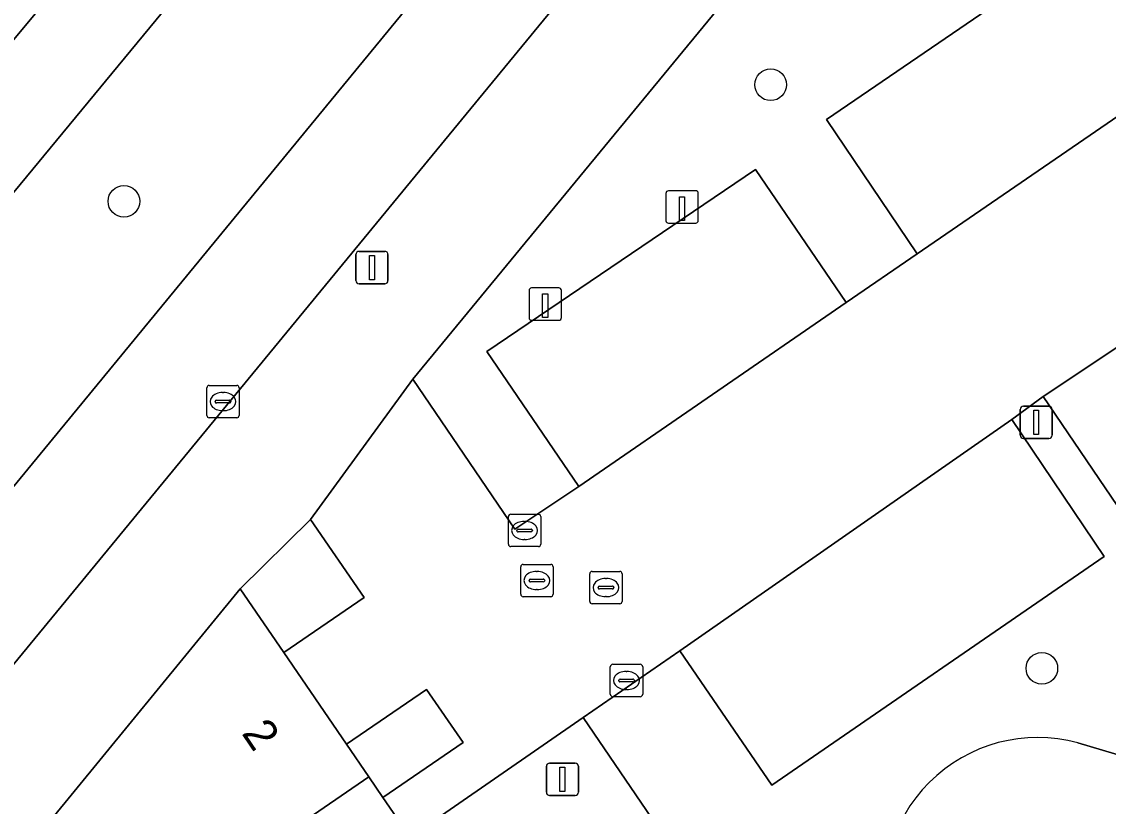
# Model space of a CAD drawing. Extents: x 155275 to 156265, y 382654 to 383635.
# Drawn here: x 155526.68 to 155560.27, y 382897.33 to 382921.58 of the extents above; entities that cross this region are included whole.
import ezdxf

# ---------------------------------------------------------------- set-up
doc = ezdxf.new("R2010")
doc.units = 0
for name, color, linetype in [('IMGEO_Afsluitpaal', 7, 'Continuous'), ('IMGEO_Berm_groen', 7, 'Continuous'), ('IMGEO_Boom', 7, 'Continuous'), ('IMGEO_Fietspad_gesloten', 7, 'Continuous'), ('IMGEO_Groenvoorziening', 7, 'Continuous'), ('IMGEO_Kolk', 7, 'Continuous'), ('IMGEO_Laadpaal', 7, 'Continuous'), ('IMGEO_Lichtmast', 7, 'Continuous'), ('IMGEO_Pand', 7, 'Continuous'), ('IMGEO_Pand_nummerreeks', 7, 'Continuous'), ('IMGEO_Parkeervlak_open', 7, 'Continuous'), ('IMGEO_Rijbaan_lokaal_gesloten', 7, 'Continuous'), ('IMGEO_Rijbaan_lokaal_open', 7, 'Continuous'), ('IMGEO_Rioolput', 7, 'Continuous'), ('IMGEO_Voetpad_open', 7, 'Continuous')]:
    doc.layers.add(name, color=color, linetype=linetype)

msp = doc.modelspace()

# ---------------------------------------------------------------- linework, layer by layer
at = {"layer": 'IMGEO_Afsluitpaal'}
for p, q in [((155542.897, 382897.769), (155542.897, 382898.569)), ((155542.897, 382898.569), (155542.897, 382897.769)), ((155542.997, 382898.669), (155543.787, 382898.669)), ((155543.787, 382898.669), (155542.997, 382898.669)), ((155543.887, 382898.569), (155543.887, 382897.769)), ((155543.887, 382897.769), (155543.887, 382898.569)), ((155543.787, 382897.669), (155542.997, 382897.669)), ((155542.997, 382897.669), (155543.787, 382897.669))]:
    msp.add_line(p, q, dxfattribs=at)
msp.add_lwpolyline([(155543.317, 382898.544), (155543.467, 382898.544), (155543.467, 382897.794), (155543.317, 382897.794), (155543.317, 382898.544)], dxfattribs=at)
for centre, start, end in [((155542.997, 382898.569), 90, 180), ((155542.997, 382898.569), 90, 180), ((155543.787, 382898.569), 0, 90), ((155543.787, 382898.569), 360, 90), ((155542.997, 382897.769), 180, 270), ((155542.997, 382897.769), 180, 270), ((155543.787, 382897.769), 270, 0), ((155543.787, 382897.769), 270, 0)]:
    msp.add_arc(centre, 0.1, start, end, dxfattribs=at)
at = {"layer": 'IMGEO_Berm_groen'}
for points in [[(155575.161, 382975.555), (155545.301, 382939.168), (155518.802, 382907.088), (155511.334, 382898.215), (155497.335, 382881.332), (155496.67, 382880.437)], [(155500.998, 382876.481), (155523.385, 382903.532), (155571.314, 382961.825)], [(155494.374, 382882.291), (155507.607, 382898.405), (155528.673, 382923.729), (155548.966, 382948.356)]]:
    msp.add_lwpolyline(points, dxfattribs=at)
at = {"layer": 'IMGEO_Boom'}
for centre in [(155549.832, 382919.633), (155529.837, 382916.032), (155558.212, 382901.6)]:
    msp.add_circle(centre, 0.489, dxfattribs=at)
at = {"layer": 'IMGEO_Fietspad_gesloten'}
for points in [[(155575.161, 382975.555), (155572.789, 382977.41), (155548.966, 382948.356), (155528.673, 382923.729), (155507.607, 382898.405), (155494.374, 382882.291), (155493.817, 382881.613)], [(155496.244, 382879.863), (155496.67, 382880.437), (155497.335, 382881.332), (155511.334, 382898.215), (155518.802, 382907.088), (155545.301, 382939.168), (155575.161, 382975.555)]]:
    msp.add_lwpolyline(points, dxfattribs=at)
at = {"layer": 'IMGEO_Groenvoorziening'}
msp.add_lwpolyline([(155566.98, 382923.015), (155558.839, 382934.901), (155538.767, 382910.535), (155541.925, 382905.896), (155543.897, 382907.215), (155541.06, 382911.389), (155549.358, 382917.012), (155552.163, 382912.899), (155554.362, 382914.404), (155551.554, 382918.563), (155561.715, 382925.5), (155564.5, 382921.36)], close=True, dxfattribs=at)
for points in [[(155577.739, 382904.25), (155579.514, 382907.466), (155571.571, 382919.007), (155568.646, 382916.926), (155571.413, 382912.841), (155561.124, 382905.761), (155558.255, 382909.998), (155557.285, 382909.289), (155560.141, 382905.057), (155549.865, 382897.984), (155547.017, 382902.134), (155544.039, 382900.076), (155553.322, 382886.445), (155555.321, 382888.618)], [(155559.328, 382899.298), (155561.505, 382898.644)], [(155561.505, 382898.644), (155559.328, 382899.298)]]:
    msp.add_lwpolyline(points, dxfattribs=at)
msp.add_arc((155558.093, 382894.707), 4.755, 74.9432, 194.9387, dxfattribs=at)
msp.add_arc((155558.093, 382894.707), 4.755, 74.9432, 194.9387, dxfattribs=at)
at = {"layer": 'IMGEO_Kolk'}
for p, q in [((155532.4, 382909.415), (155532.4, 382910.267)), ((155532.475, 382910.341), (155533.327, 382910.341)), ((155533.401, 382910.267), (155533.401, 382909.415)), ((155532.659, 382909.835), (155532.659, 382909.847)), ((155532.702, 382909.884), (155533.1, 382909.884)), ((155532.888, 382910.121), (155532.913, 382910.121)), ((155533.143, 382909.847), (155533.143, 382909.835)), ((155533.097, 382909.798), (155532.699, 382909.798)), ((155532.911, 382909.561), (155532.886, 382909.561)), ((155533.327, 382909.341), (155532.475, 382909.341)), ((155541.722, 382905.433), (155541.722, 382906.285)), ((155541.797, 382906.359), (155542.649, 382906.359)), ((155542.21, 382906.139), (155542.235, 382906.139)), ((155542.723, 382906.285), (155542.723, 382905.433)), ((155541.981, 382905.853), (155541.981, 382905.865)), ((155542.419, 382905.816), (155542.021, 382905.816)), ((155542.024, 382905.902), (155542.422, 382905.902)), ((155542.465, 382905.865), (155542.465, 382905.853)), ((155542.233, 382905.579), (155542.208, 382905.579)), ((155542.649, 382905.359), (155541.797, 382905.359)), ((155544.873, 382900.795), (155544.873, 382901.647)), ((155544.948, 382901.721), (155545.8, 382901.721)), ((155545.361, 382901.501), (155545.386, 382901.501)), ((155545.874, 382901.647), (155545.874, 382900.795)), ((155545.132, 382901.215), (155545.132, 382901.227)), ((155545.57, 382901.178), (155545.172, 382901.178)), ((155545.175, 382901.264), (155545.573, 382901.264)), ((155545.616, 382901.227), (155545.616, 382901.215)), ((155545.384, 382900.941), (155545.359, 382900.941)), ((155545.8, 382900.721), (155544.948, 382900.721))]:
    msp.add_line(p, q, dxfattribs=at)
for points in [[(155532.4, 382909.415), (155532.4, 382910.267)], [(155532.475, 382910.341), (155533.327, 382910.341)], [(155533.401, 382910.267), (155533.401, 382909.415)], [(155533.327, 382909.341), (155532.475, 382909.341)], [(155541.722, 382905.433), (155541.722, 382906.285)], [(155541.797, 382906.359), (155542.649, 382906.359)], [(155542.723, 382906.285), (155542.723, 382905.433)], [(155542.649, 382905.359), (155541.797, 382905.359)], [(155544.873, 382900.795), (155544.873, 382901.647)], [(155544.948, 382901.721), (155545.8, 382901.721)], [(155545.874, 382901.647), (155545.874, 382900.795)], [(155545.8, 382900.721), (155544.948, 382900.721)]]:
    msp.add_lwpolyline(points, dxfattribs=at)
for centre, radius, start, end in [((155532.477, 382910.265), 0.0765, 91.552, 178.448), ((155532.477, 382910.265), 0.0765, 91.552, 178.448), ((155533.325, 382910.265), 0.0765, 1.552, 88.448), ((155533.325, 382910.265), 0.0765, 1.552, 88.448), ((155532.699, 382909.844), 0.0403, 85.8775, 175.7526), ((155532.696, 382909.834), 0.0366, 178.938, 274.7102), ((155533.1, 382909.841), 0.043, 264.8664, 352.4533), ((155533.104, 382909.846), 0.0386, 1.7309, 96.639), ((155532.477, 382909.417), 0.0765, 181.552, 268.448), ((155532.477, 382909.417), 0.0765, 181.552, 268.448), ((155533.325, 382909.417), 0.0765, 271.552, 358.448), ((155533.325, 382909.417), 0.0765, 271.552, 358.448), ((155541.799, 382906.283), 0.0765, 91.552, 178.448), ((155541.799, 382906.283), 0.0765, 91.552, 178.448), ((155542.647, 382906.283), 0.0765, 1.552, 88.448), ((155542.647, 382906.283), 0.0765, 1.552, 88.448), ((155542.021, 382905.862), 0.0403, 85.8775, 175.7526), ((155542.018, 382905.852), 0.0366, 178.938, 274.7102), ((155542.422, 382905.859), 0.043, 264.8664, 352.4533), ((155542.426, 382905.864), 0.0386, 1.7309, 96.639), ((155541.799, 382905.435), 0.0765, 181.552, 268.448), ((155541.799, 382905.435), 0.0765, 181.552, 268.448), ((155542.647, 382905.435), 0.0765, 271.552, 358.448), ((155542.647, 382905.435), 0.0765, 271.552, 358.448), ((155544.95, 382901.645), 0.0765, 91.552, 178.448), ((155544.95, 382901.645), 0.0765, 91.552, 178.448), ((155545.798, 382901.645), 0.0765, 1.552, 88.448), ((155545.798, 382901.645), 0.0765, 1.552, 88.448), ((155545.172, 382901.224), 0.0403, 85.8775, 175.7526), ((155545.169, 382901.214), 0.0366, 178.938, 274.7102), ((155545.573, 382901.221), 0.043, 264.8664, 352.4533), ((155545.577, 382901.226), 0.0386, 1.7309, 96.639), ((155544.95, 382900.797), 0.0765, 181.552, 268.448), ((155544.95, 382900.797), 0.0765, 181.552, 268.448), ((155545.798, 382900.797), 0.0765, 271.552, 358.448), ((155545.798, 382900.797), 0.0765, 271.552, 358.448)]:
    msp.add_arc(centre, radius, start, end, dxfattribs=at)
for centre, major_axis, ratio, start_param, end_param in [((155532.887, 382909.841), (-0.387, 0.002), 0.722429, 4.712389, 7.853982), ((155532.912, 382909.841), (-0.39, 0.002), 0.717154, 1.570796, 4.712389), ((155542.209, 382905.859), (-0.387, 0.002), 0.722429, 4.712389, 7.853982), ((155542.234, 382905.859), (-0.39, 0.002), 0.717154, 1.570796, 4.712389), ((155545.36, 382901.221), (-0.387, 0.002), 0.722429, 4.712389, 7.853982), ((155545.385, 382901.221), (-0.39, 0.002), 0.717154, 1.570796, 4.712389)]:
    msp.add_ellipse(centre, major_axis=major_axis, ratio=ratio, start_param=start_param, end_param=end_param, dxfattribs=at)
at = {"layer": 'IMGEO_Laadpaal'}
for p, q in [((155546.592, 382916.273), (155546.592, 382915.432)), ((155546.592, 382916.273), (155546.592, 382915.432)), ((155547.508, 382916.357), (155546.667, 382916.357)), ((155547.508, 382916.357), (155546.667, 382916.357)), ((155547.592, 382915.441), (155547.592, 382916.282)), ((155547.592, 382915.441), (155547.592, 382916.282)), ((155546.676, 382915.357), (155547.517, 382915.357)), ((155546.676, 382915.357), (155547.517, 382915.357)), ((155542.362, 382913.271), (155542.362, 382912.43)), ((155542.362, 382913.271), (155542.362, 382912.43)), ((155543.278, 382913.355), (155542.437, 382913.355)), ((155543.278, 382913.355), (155542.437, 382913.355)), ((155543.362, 382912.439), (155543.362, 382913.28)), ((155543.362, 382912.439), (155543.362, 382913.28)), ((155542.446, 382912.355), (155543.287, 382912.355)), ((155542.446, 382912.355), (155543.287, 382912.355))]:
    msp.add_line(p, q, dxfattribs=at)
for points in [[(155547.007, 382916.17), (155547.167, 382916.17), (155547.167, 382915.437), (155547.007, 382915.437), (155547.007, 382916.17)], [(155542.777, 382913.168), (155542.937, 382913.168), (155542.937, 382912.435), (155542.777, 382912.435), (155542.777, 382913.168)]]:
    msp.add_lwpolyline(points, dxfattribs=at)
for centre, start, end in [((155546.67, 382916.279), 92.4484, 184.2845), ((155546.67, 382916.279), 92.4484, 184.2845), ((155547.514, 382916.279), 2.4484, 94.2845), ((155547.514, 382916.279), 2.4484, 94.2845), ((155546.67, 382915.435), 182.4484, 274.2845), ((155546.67, 382915.435), 182.4484, 274.2845), ((155547.514, 382915.435), 272.4484, 4.2845), ((155547.514, 382915.435), 272.4484, 4.2845), ((155542.44, 382913.277), 92.4484, 184.2845), ((155542.44, 382913.277), 92.4484, 184.2845), ((155543.284, 382913.277), 2.4484, 94.2845), ((155543.284, 382913.277), 2.4484, 94.2845), ((155542.44, 382912.433), 182.4484, 274.2845), ((155542.44, 382912.433), 182.4484, 274.2845), ((155543.284, 382912.433), 272.4484, 4.2845), ((155543.284, 382912.433), 272.4484, 4.2845)]:
    msp.add_arc(centre, 0.0779, start, end, dxfattribs=at)
at = {"layer": 'IMGEO_Lichtmast'}
for p, q in [((155537.01, 382913.584), (155537.01, 382914.384)), ((155537.01, 382914.384), (155537.01, 382913.584)), ((155537.11, 382914.484), (155537.9, 382914.484)), ((155537.9, 382914.484), (155537.11, 382914.484)), ((155538, 382914.384), (155538, 382913.584)), ((155538, 382913.584), (155538, 382914.384)), ((155537.9, 382913.484), (155537.11, 382913.484)), ((155537.11, 382913.484), (155537.9, 382913.484)), ((155557.54, 382908.8), (155557.54, 382909.6)), ((155557.54, 382909.6), (155557.54, 382908.8)), ((155557.64, 382909.7), (155558.43, 382909.7)), ((155558.43, 382909.7), (155557.64, 382909.7)), ((155558.53, 382909.6), (155558.53, 382908.8)), ((155558.53, 382908.8), (155558.53, 382909.6)), ((155558.43, 382908.7), (155557.64, 382908.7)), ((155557.64, 382908.7), (155558.43, 382908.7))]:
    msp.add_line(p, q, dxfattribs=at)
for points in [[(155537.43, 382914.359), (155537.58, 382914.359), (155537.58, 382913.609), (155537.43, 382913.609), (155537.43, 382914.359)], [(155557.96, 382909.575), (155558.11, 382909.575), (155558.11, 382908.825), (155557.96, 382908.825), (155557.96, 382909.575)]]:
    msp.add_lwpolyline(points, dxfattribs=at)
for centre, start, end in [((155537.11, 382914.384), 90, 180), ((155537.11, 382914.384), 90, 180), ((155537.9, 382914.384), 0, 90), ((155537.9, 382914.384), 360, 90), ((155537.11, 382913.584), 180, 270), ((155537.11, 382913.584), 180, 270), ((155537.9, 382913.584), 270, 0), ((155537.9, 382913.584), 270, 0), ((155557.64, 382909.6), 90, 180), ((155557.64, 382909.6), 90, 180), ((155558.43, 382909.6), 0, 90), ((155558.43, 382909.6), 360, 90), ((155557.64, 382908.8), 180, 270), ((155557.64, 382908.8), 180, 270), ((155558.43, 382908.8), 270, 0), ((155558.43, 382908.8), 270, 0)]:
    msp.add_arc(centre, 0.1, start, end, dxfattribs=at)
at = {"layer": 'IMGEO_Pand'}
for points in [[(155533.433, 382904.053), (155534.78, 382902.084), (155537.265, 382903.784), (155535.603, 382906.193)], [(155537.409, 382898.24), (155536.718, 382899.251), (155534.78, 382902.084), (155533.433, 382904.053), (155527.511, 382896.822), (155530.013, 382893.162)], [(155536.718, 382899.251), (155537.409, 382898.24), (155537.845, 382897.603), (155540.327, 382899.301), (155539.19, 382900.942)], [(155540.457, 382893.785), (155539.75, 382894.819), (155538.685, 382896.376), (155537.845, 382897.603), (155537.409, 382898.24), (155530.013, 382893.162), (155533.059, 382888.705)]]:
    msp.add_lwpolyline(points, close=True, dxfattribs=at)
at = {"layer": 'IMGEO_Parkeervlak_open'}
for points in [[(155564.5, 382921.36), (155561.715, 382925.5), (155551.554, 382918.563), (155554.362, 382914.404)], [(155552.163, 382912.899), (155549.358, 382917.012), (155541.06, 382911.389), (155543.897, 382907.215)], [(155571.413, 382912.841), (155568.646, 382916.926), (155558.255, 382909.998), (155561.124, 382905.761)], [(155560.141, 382905.057), (155557.285, 382909.289), (155547.017, 382902.134), (155549.865, 382897.984)]]:
    msp.add_lwpolyline(points, close=True, dxfattribs=at)
at = {"layer": 'IMGEO_Rijbaan_lokaal_gesloten'}
for points in [[(155554.945, 382936.396), (155561.379, 382944.218), (155572.075, 382957.22), (155574.016, 382959.595), (155571.314, 382961.825), (155523.385, 382903.532), (155500.998, 382876.481), (155498.817, 382873.804)], [(155500.599, 382870.406), (155503.043, 382873.39), (155518.138, 382891.696), (155518.222, 382891.797), (155521.205, 382895.388), (155524.977, 382899.965), (155554.945, 382936.396)]]:
    msp.add_lwpolyline(points, dxfattribs=at)
at = {"layer": 'IMGEO_Rijbaan_lokaal_open'}
msp.add_lwpolyline([(155564.5, 382921.36), (155554.362, 382914.404), (155552.163, 382912.899), (155543.897, 382907.215), (155541.925, 382905.896), (155538.767, 382910.535), (155535.603, 382906.193), (155537.265, 382903.784), (155534.78, 382902.084), (155536.718, 382899.251), (155539.19, 382900.942), (155540.327, 382899.301), (155537.845, 382897.603), (155538.685, 382896.376), (155544.039, 382900.076), (155547.017, 382902.134), (155557.285, 382909.289), (155558.255, 382909.998), (155568.646, 382916.926)], dxfattribs=at)
at = {"layer": 'IMGEO_Rioolput'}
for p, q in [((155542.178, 382904.811), (155543.03, 382904.811)), ((155542.103, 382903.885), (155542.103, 382904.737)), ((155542.591, 382904.591), (155542.616, 382904.591)), ((155543.104, 382904.737), (155543.104, 382903.885)), ((155544.238, 382903.667), (155544.238, 382904.519)), ((155544.313, 382904.593), (155545.165, 382904.593)), ((155545.239, 382904.519), (155545.239, 382903.667)), ((155542.362, 382904.305), (155542.362, 382904.317)), ((155542.8, 382904.268), (155542.402, 382904.268)), ((155542.405, 382904.354), (155542.803, 382904.354)), ((155542.846, 382904.317), (155542.846, 382904.305)), ((155544.54, 382904.136), (155544.938, 382904.136)), ((155544.726, 382904.373), (155544.751, 382904.373)), ((155543.03, 382903.811), (155542.178, 382903.811)), ((155542.614, 382904.031), (155542.589, 382904.031)), ((155544.497, 382904.087), (155544.497, 382904.099)), ((155544.935, 382904.05), (155544.537, 382904.05)), ((155544.749, 382903.813), (155544.724, 382903.813)), ((155544.981, 382904.099), (155544.981, 382904.087)), ((155545.165, 382903.593), (155544.313, 382903.593))]:
    msp.add_line(p, q, dxfattribs=at)
for points in [[(155542.178, 382904.811), (155543.03, 382904.811)], [(155542.103, 382903.885), (155542.103, 382904.737)], [(155543.104, 382904.737), (155543.104, 382903.885)], [(155544.238, 382903.667), (155544.238, 382904.519)], [(155544.313, 382904.593), (155545.165, 382904.593)], [(155545.239, 382904.519), (155545.239, 382903.667)], [(155543.03, 382903.811), (155542.178, 382903.811)], [(155545.165, 382903.593), (155544.313, 382903.593)]]:
    msp.add_lwpolyline(points, dxfattribs=at)
for centre, radius, start, end in [((155542.18, 382904.735), 0.0765, 91.552, 178.448), ((155542.18, 382904.735), 0.0765, 91.552, 178.448), ((155543.028, 382904.735), 0.0765, 1.552, 88.448), ((155543.028, 382904.735), 0.0765, 1.552, 88.448), ((155544.315, 382904.517), 0.0765, 91.552, 178.448), ((155544.315, 382904.517), 0.0765, 91.552, 178.448), ((155545.163, 382904.517), 0.0765, 1.552, 88.448), ((155545.163, 382904.517), 0.0765, 1.552, 88.448), ((155542.402, 382904.314), 0.0403, 85.8775, 175.7526), ((155542.399, 382904.304), 0.0366, 178.938, 274.7102), ((155542.803, 382904.311), 0.043, 264.8664, 352.4533), ((155542.807, 382904.316), 0.0386, 1.7309, 96.639), ((155544.537, 382904.096), 0.0403, 85.8775, 175.7526), ((155544.942, 382904.098), 0.0386, 1.7309, 96.639), ((155542.18, 382903.887), 0.0765, 181.552, 268.448), ((155542.18, 382903.887), 0.0765, 181.552, 268.448), ((155543.028, 382903.887), 0.0765, 271.552, 358.448), ((155543.028, 382903.887), 0.0765, 271.552, 358.448), ((155544.534, 382904.086), 0.0366, 178.938, 274.7102), ((155544.938, 382904.093), 0.043, 264.8664, 352.4533), ((155544.315, 382903.669), 0.0765, 181.552, 268.448), ((155544.315, 382903.669), 0.0765, 181.552, 268.448), ((155545.163, 382903.669), 0.0765, 271.552, 358.448), ((155545.163, 382903.669), 0.0765, 271.552, 358.448)]:
    msp.add_arc(centre, radius, start, end, dxfattribs=at)
for centre, major_axis, ratio, start_param, end_param in [((155542.59, 382904.311), (-0.387, 0.002), 0.722429, 4.712389, 7.853982), ((155542.615, 382904.311), (-0.39, 0.002), 0.717154, 1.570796, 4.712389), ((155544.725, 382904.093), (-0.387, 0.002), 0.722429, 4.712389, 7.853982), ((155544.75, 382904.093), (-0.39, 0.002), 0.717154, 1.570796, 4.712389)]:
    msp.add_ellipse(centre, major_axis=major_axis, ratio=ratio, start_param=start_param, end_param=end_param, dxfattribs=at)
at = {"layer": 'IMGEO_Voetpad_open'}
for points in [[(155558.839, 382934.901), (155554.945, 382936.396), (155524.977, 382899.965), (155521.205, 382895.388), (155518.222, 382891.797), (155518.138, 382891.696)], [(155502.988, 382872.897), (155504.145, 382870.406), (155504.528, 382869.442), (155517.653, 382885.419), (155523.867, 382892.372), (155527.511, 382896.822), (155533.433, 382904.053), (155535.603, 382906.193), (155538.767, 382910.535), (155558.839, 382934.901)], [(155553.322, 382886.445), (155544.039, 382900.076), (155538.685, 382896.376)]]:
    msp.add_lwpolyline(points, dxfattribs=at)

# ---------------------------------------------------------------- texts
at = {"layer": 'IMGEO_Pand_nummerreeks'}
msp.add_text('2', height=1, rotation=304.1767, dxfattribs=at).set_placement((155533.459, 382899.59))

doc.saveas('drawing.dxf')
